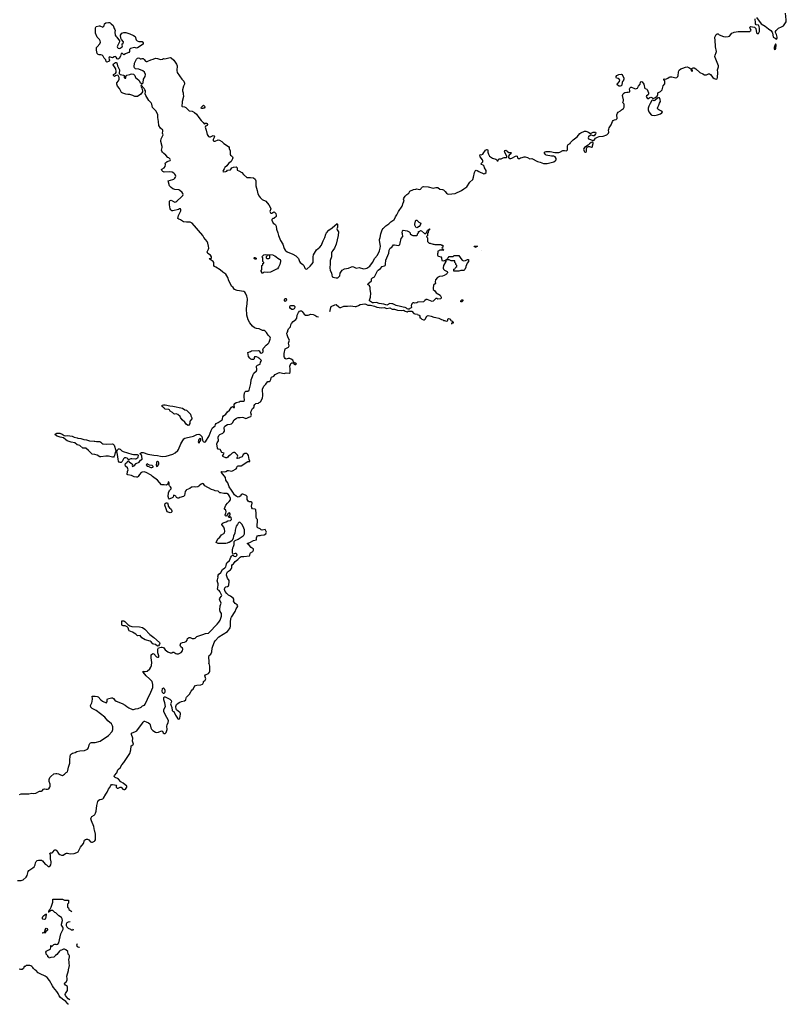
# Model space of a CAD drawing. Header units: inches. Extents: x 1934316 to 2140091, y 524953 to 667329.
# Tile 338 of 384: x 2118437 to 2134413, y 549282 to 569813. Entities that reach past the tile are written whole.
import ezdxf

# ---------------------------------------------------------------- set-up
doc = ezdxf.new("R2010")
doc.units = ezdxf.units.IN
doc.header["$MEASUREMENT"] = 0
for name, color, linetype in [('C1514', 7, 'Continuous'), ('C1515', 7, 'Continuous'), ('C1516', 7, 'Continuous'), ('C1525', 7, 'Continuous'), ('C1526', 7, 'Continuous'), ('C1536', 7, 'Continuous')]:
    doc.layers.add(name, color=color, linetype=linetype)

msp = doc.modelspace()

# ---------------------------------------------------------------- linework, layer by layer
at = {"layer": 'C1514', "color": 5, "elevation": 140}
for points in [[(2119452, 549282), (2119450, 549285), (2119399, 549339), (2119327, 549387), (2119284, 549424), (2119259, 549459), (2119236, 549510), (2119208, 549550), (2119141, 549630), (2119123, 549670), (2119057, 549777), (2119010, 549839), (2118970, 549871), (2118860, 549920), (2118822, 549942), (2118770, 549992), (2118754, 550000)], [(2119478, 549376), (2119450, 549395), (2119410, 549436), (2119389, 549469), (2119384, 549490), (2119390, 549510), (2119422, 549550), (2119430, 549570), (2119435, 549635), (2119432, 549652), (2119390, 549681), (2119369, 549711), (2119374, 549730), (2119410, 549759), (2119426, 549790), (2119428, 549812), (2119419, 549870), (2119455, 549990), (2119456, 550000)]]:
    msp.add_lwpolyline(points, dxfattribs=at)
at = {"layer": 'C1515', "color": 5}
for points, elevation in [([(2120000, 555426), (2119949, 555449), (2119920, 555480), (2119909, 555510), (2119939, 555570), (2119946, 555594), (2119954, 555650), (2119948, 555710), (2120000, 555711)], 180), ([(2118430, 553654), (2118470, 553671), (2118629, 553671), (2118690, 553685), (2118730, 553681), (2118770, 553686), (2118850, 553725), (2118890, 553725), (2118905, 553735), (2118930, 553771), (2118950, 553778), (2118990, 553765), (2119014, 553766), (2119044, 553776), (2119065, 553810), (2119069, 553830), (2119069, 553870), (2119049, 553929), (2119053, 553970), (2119066, 554010), (2119085, 554035), (2119150, 554087), (2119190, 554097), (2119210, 554097), (2119247, 554087), (2119290, 554066), (2119330, 554056), (2119370, 554078), (2119406, 554114), (2119430, 554132), (2119442, 554158), (2119456, 554230), (2119479, 554310), (2119478, 554382), (2119489, 554450), (2119498, 554482), (2119514, 554506), (2119538, 554522), (2119590, 554531), (2119629, 554551), (2119690, 554571), (2119790, 554576), (2119850, 554601), (2119873, 554627), (2119881, 554690), (2119897, 554723), (2119910, 554736), (2119930, 554744), (2120000, 554743)], 180), ([(2120000, 552892), (2119995, 552910), (2119982, 552990), (2119930, 553108), (2119921, 553150), (2119924, 553170), (2119933, 553187), (2119943, 553197), (2119990, 553225), (2120000, 553241)], 160), ([(2118390, 551862), (2118470, 551865), (2118510, 551878), (2118570, 551931), (2118593, 551970), (2118615, 552050), (2118627, 552073), (2118712, 552128), (2118735, 552150), (2118759, 552190), (2118766, 552234), (2118779, 552261), (2118800, 552280), (2118830, 552291), (2118850, 552285), (2118890, 552285), (2118911, 552271), (2118970, 552202), (2118994, 552190), (2119030, 552154), (2119050, 552154), (2119070, 552172), (2119088, 552190), (2119089, 552230), (2119089, 552250), (2119075, 552315), (2119075, 552390), (2119068, 552430), (2119080, 552440), (2119110, 552442), (2119130, 552452), (2119161, 552499), (2119170, 552505), (2119190, 552505), (2119210, 552485), (2119246, 552425), (2119270, 552407), (2119310, 552395), (2119330, 552391), (2119345, 552395), (2119390, 552425), (2119410, 552431), (2119430, 552431), (2119490, 552419), (2119570, 552426), (2119630, 552445), (2119656, 552464), (2119702, 552558), (2119766, 552634), (2119790, 552702), (2119810, 552718), (2119830, 552726), (2119850, 552726), (2119878, 552710), (2119910, 552672), (2119930, 552665), (2119955, 552665), (2119995, 552685), (2120000, 552692)], 160), ([(2119456, 550000), (2119471, 550090), (2119465, 550130), (2119466, 550170), (2119458, 550210), (2119476, 550270), (2119477, 550290), (2119469, 550309), (2119450, 550329), (2119442, 550382), (2119399, 550419), (2119370, 550429), (2119350, 550429), (2119310, 550410), (2119278, 550402), (2119267, 550393), (2119210, 550319), (2119183, 550297), (2119150, 550262), (2119085, 550255), (2119050, 550246), (2119042, 550262), (2119026, 550270), (2119026, 550290), (2118990, 550326), (2118988, 550350), (2118978, 550370), (2118986, 550390), (2119058, 550422), (2119078, 550442), (2119088, 550470), (2119086, 550510), (2119090, 550512), (2119098, 550498), (2119110, 550494), (2119150, 550531), (2119170, 550538), (2119190, 550538), (2119210, 550531), (2119230, 550538), (2119255, 550565), (2119295, 550750), (2119341, 550850), (2119341, 550870), (2119334, 550890), (2119307, 550930), (2119308, 550950), (2119326, 551030), (2119325, 551065), (2119309, 551089), (2119250, 551128), (2119190, 551188), (2119170, 551198), (2119130, 551238), (2119090, 551238), (2119060, 551220), (2119050, 551209), (2119029, 551209), (2119034, 551214), (2119046, 551214), (2119042, 551222), (2119050, 551242), (2119064, 551256), (2119070, 551271), (2119081, 551279), (2119095, 551310), (2119129, 551410), (2119127, 551473), (2119270, 551474), (2119330, 551472), (2119370, 551454), (2119451, 551451), (2119453, 551393), (2119434, 551370), (2119434, 551310), (2119438, 551298), (2119453, 551293), (2119458, 551258), (2119525, 551220)], 140), ([(2119486, 551004), (2119444, 550996), (2119420, 550980), (2119402, 550950), (2119404, 550924), (2119420, 550900), (2119450, 550872), (2119492, 550852), (2119510, 550834), (2119550, 550834), (2119561, 550856)], 140), ([(2119635, 550542), (2119625, 550530), (2119622, 550510), (2119635, 550490), (2119650, 550479), (2119670, 550474), (2119682, 550476)], 140), ([(2118754, 550000), (2118750, 550002), (2118722, 550030), (2118712, 550050), (2118692, 550070), (2118670, 550085), (2118650, 550091), (2118570, 550092), (2118550, 550074), (2118530, 550074), (2118518, 550030), (2118490, 550006), (2118450, 550005), (2118427, 550013)], 140)]:
    msp.add_lwpolyline(points, dxfattribs=dict(at, elevation=elevation))
at = {"layer": 'C1515', "color": 5, "elevation": 140}
for points in [[(2118950, 551049), (2118919, 551059), (2118910, 551068), (2118910, 551092), (2118917, 551110), (2118934, 551130), (2118970, 551158), (2118982, 551158), (2118991, 551171), (2118991, 551151), (2118976, 551070), (2118970, 551061)], [(2118970, 550766), (2118906, 550770), (2118910, 550774), (2118942, 550778), (2118950, 550794), (2118962, 550798), (2118968, 550832), (2118990, 550872), (2119010, 550862), (2119018, 550850), (2119018, 550830), (2119010, 550818), (2118978, 550802)]]:
    msp.add_lwpolyline(points, close=True, dxfattribs=at)
at = {"layer": 'C1516', "color": 5, "elevation": 180}
msp.add_lwpolyline([(2120000, 560744), (2119950, 560757), (2119930, 560769), (2119873, 560833), (2119817, 560877), (2119750, 560882), (2119691, 560931), (2119637, 560950), (2119588, 560988), (2119510, 561004), (2119429, 561030), (2119399, 561050), (2119350, 561095), (2119278, 561110), (2119215, 561130), (2119182, 561150), (2119175, 561170), (2119210, 561191), (2119270, 561191), (2119325, 561170), (2119363, 561143), (2119390, 561139), (2119430, 561141), (2119530, 561131), (2119570, 561111), (2119634, 561094), (2119650, 561085), (2119710, 561077), (2119770, 561056), (2119830, 561053), (2119890, 561033), (2119990, 561026), (2120000, 561024)], dxfattribs=at)
at = {"layer": 'C1525', "color": 5}
for points, elevation in [([(2120000, 555711), (2120010, 555711), (2120050, 555702), (2120070, 555692), (2120126, 555630), (2120162, 555602), (2120190, 555587), (2120248, 555572), (2120258, 555602), (2120256, 555630), (2120269, 555650), (2120350, 555674), (2120370, 555675), (2120390, 555661), (2120422, 555622), (2120450, 555602), (2120572, 555552), (2120637, 555517), (2120670, 555490), (2120710, 555467), (2120790, 555431), (2120810, 555431), (2120850, 555445), (2120906, 555450), (2120970, 555481), (2120997, 555503), (2121037, 555523), (2121050, 555538), (2121097, 555643), (2121172, 555790), (2121209, 555890), (2121214, 555950), (2121194, 556014), (2121141, 556070), (2121069, 556129), (2121009, 556211), (2121010, 556231), (2121021, 556221), (2121050, 556222), (2121090, 556230), (2121150, 556276), (2121171, 556309), (2121184, 556350), (2121190, 556410), (2121173, 556510), (2121178, 556570), (2121210, 556596), (2121230, 556592), (2121290, 556528), (2121310, 556519), (2121330, 556518), (2121338, 556530), (2121338, 556550), (2121332, 556572), (2121312, 556610), (2121313, 556690), (2121330, 556718), (2121386, 556726), (2121407, 556727), (2121430, 556720), (2121470, 556675), (2121526, 556630), (2121570, 556611), (2121592, 556608), (2121609, 556611), (2121630, 556625), (2121650, 556623), (2121690, 556596), (2121710, 556589), (2121730, 556589), (2121748, 556592), (2121803, 556617), (2121829, 556650), (2121834, 556690), (2121829, 556710), (2121798, 556738), (2121779, 556770), (2121795, 556810), (2121830, 556827), (2121870, 556833), (2121909, 556850), (2121924, 556876), (2121932, 556910), (2121954, 556926), (2121970, 556930), (2121990, 556929), (2122033, 556913), (2122070, 556910), (2122090, 556919), (2122130, 556950), (2122150, 556960), (2122254, 556990), (2122310, 557012), (2122370, 557024), (2122388, 557032), (2122553, 557207), (2122587, 557250), (2122613, 557290), (2122641, 557379), (2122644, 557410), (2122641, 557430), (2122616, 557476), (2122605, 557510), (2122612, 557590), (2122635, 557650), (2122606, 557706), (2122600, 557730), (2122608, 557752), (2122644, 557790), (2122647, 557810), (2122609, 557889), (2122591, 557911), (2122567, 557927), (2122562, 557942), (2122563, 557970), (2122576, 558030), (2122576, 558050), (2122553, 558110), (2122556, 558130), (2122576, 558190), (2122567, 558210), (2122572, 558230), (2122590, 558253), (2122631, 558289), (2122661, 558350), (2122710, 558384), (2122730, 558404), (2122741, 558430), (2122746, 558470), (2122753, 558487), (2122810, 558539), (2122836, 558604), (2122850, 558628), (2122870, 558646), (2122890, 558641), (2122899, 558630), (2122930, 558623), (2122950, 558630), (2122966, 558650), (2122964, 558670), (2122950, 558679), (2122930, 558681), (2122888, 558668), (2122875, 558675), (2122870, 558686), (2122873, 558750), (2122881, 558799), (2122889, 558830), (2122909, 558870), (2122908, 558932), (2122924, 558956), (2122990, 558981), (2123093, 559050), (2123110, 559065), (2123118, 559090), (2123118, 559178), (2123111, 559211), (2123070, 559285), (2123030, 559329), (2123010, 559335), (2122990, 559318), (2122977, 559290), (2122950, 559249), (2122926, 559170), (2122920, 559100), (2122891, 559050), (2122885, 558995), (2122857, 558943), (2122805, 558915), (2122790, 558914), (2122762, 558898), (2122730, 558889), (2122570, 558889), (2122528, 558910), (2122569, 558990), (2122610, 559025), (2122644, 559070), (2122690, 559097), (2122704, 559116), (2122710, 559150), (2122707, 559190), (2122690, 559230), (2122664, 559264), (2122652, 559290), (2122654, 559310), (2122675, 559325), (2122738, 559342), (2122775, 559365), (2122833, 559370), (2122849, 559390), (2122842, 559430), (2122830, 559446), (2122810, 559430), (2122795, 559435), (2122790, 559446), (2122789, 559449), (2122820, 559490), (2122823, 559510), (2122810, 559527), (2122790, 559525), (2122771, 559510), (2122759, 559490), (2122753, 559467), (2122730, 559463), (2122727, 559467), (2122722, 559490), (2122723, 559510), (2122734, 559526), (2122740, 559550), (2122730, 559585), (2122708, 559610), (2122704, 559624), (2122730, 559692), (2122770, 559731), (2122799, 559770), (2122830, 559802), (2122831, 559830), (2122810, 559879), (2122786, 559910), (2122750, 559931), (2122690, 559932), (2122625, 559945), (2122609, 559950), (2122589, 559970), (2122570, 559980), (2122510, 559992), (2122485, 560000)], 180), ([(2120000, 553241), (2120018, 553270), (2120032, 553310), (2120044, 553430), (2120065, 553510), (2120083, 553537), (2120106, 553554), (2120150, 553559), (2120170, 553568), (2120181, 553579), (2120230, 553665), (2120257, 553703), (2120284, 553770), (2120306, 553794), (2120333, 553847), (2120350, 553865), (2120370, 553867), (2120451, 553851), (2120444, 553836), (2120446, 553810), (2120466, 553790), (2120490, 553792), (2120530, 553810), (2120548, 553808), (2120584, 553770), (2120610, 553762), (2120630, 553764), (2120640, 553770), (2120668, 553810), (2120669, 553830), (2120590, 553895), (2120542, 553922), (2120498, 553978), (2120474, 553994), (2120427, 554010), (2120402, 554030), (2120410, 554050), (2120461, 554110), (2120479, 554170), (2120493, 554187), (2120530, 554216), (2120566, 554274), (2120610, 554321), (2120730, 554511), (2120756, 554590), (2120758, 554662), (2120762, 554670), (2120792, 554690), (2120810, 554710), (2120789, 554770), (2120794, 554830), (2120767, 554910), (2120767, 554933), (2120852, 554968), (2120877, 554983), (2120997, 555143), (2121010, 555168), (2121030, 555183), (2121037, 555183), (2121070, 555174), (2121122, 555150), (2121149, 555130), (2121157, 555110), (2121167, 555050), (2121181, 555021), (2121210, 554993), (2121270, 554954), (2121290, 554950), (2121330, 554956), (2121390, 554986), (2121410, 554979), (2121426, 554946), (2121446, 554926), (2121470, 554928), (2121490, 554952), (2121506, 554990), (2121509, 555010), (2121501, 555079), (2121509, 555110), (2121530, 555158), (2121536, 555190), (2121530, 555217), (2121475, 555310), (2121442, 555390), (2121443, 555430), (2121474, 555490), (2121459, 555570), (2121442, 555630), (2121442, 555670), (2121450, 555691), (2121470, 555694), (2121563, 555643), (2121594, 555614), (2121597, 555590), (2121582, 555550), (2121583, 555530), (2121610, 555470), (2121614, 555410), (2121630, 555395), (2121650, 555387), (2121681, 555310), (2121711, 555271), (2121730, 555235), (2121753, 555227), (2121770, 555237), (2121777, 555250), (2121790, 555330), (2121787, 555350), (2121775, 555370), (2121703, 555423), (2121695, 555435), (2121691, 555490), (2121706, 555534), (2121739, 555561), (2121776, 555584), (2121810, 555597), (2121870, 555609), (2121897, 555630), (2121903, 555670), (2121912, 555690), (2121973, 555750), (2122010, 555811), (2122030, 555838), (2122049, 555851), (2122069, 555890), (2122102, 555930), (2122130, 555939), (2122210, 555943), (2122244, 555956), (2122255, 555965), (2122268, 555990), (2122270, 556014), (2122300, 556040), (2122318, 556070), (2122294, 556130), (2122309, 556150), (2122370, 556180), (2122395, 556210), (2122402, 556230), (2122398, 556270), (2122401, 556330), (2122386, 556386), (2122378, 556390), (2122387, 556413), (2122383, 556423), (2122376, 556530), (2122387, 556553), (2122418, 556582), (2122438, 556630), (2122450, 556710), (2122488, 556830), (2122510, 556864), (2122590, 556942), (2122765, 557055), (2122810, 557110), (2122820, 557130), (2122831, 557170), (2122830, 557250), (2122837, 557330), (2122850, 557358), (2122930, 557470), (2122951, 557529), (2122976, 557570), (2122981, 557590), (2122968, 557610), (2122930, 557641), (2122903, 557670), (2122895, 557690), (2122900, 557710), (2122899, 557730), (2122885, 557750), (2122830, 557796), (2122790, 557817), (2122750, 557847), (2122719, 557890), (2122710, 557910), (2122707, 557933), (2122712, 557968), (2122730, 557984), (2122770, 557995), (2122785, 558010), (2122793, 558030), (2122802, 558090), (2122799, 558119), (2122767, 558167), (2122750, 558210), (2122747, 558233), (2122754, 558270), (2122770, 558297), (2122830, 558344), (2122851, 558369), (2122857, 558390), (2122857, 558430), (2122869, 558450), (2122892, 558468), (2122930, 558515), (2122982, 558558), (2123030, 558607), (2123050, 558617), (2123070, 558620), (2123110, 558618), (2123224, 558636), (2123236, 558650), (2123239, 558681), (2123245, 558695), (2123295, 558725), (2123307, 558750), (2123309, 558770), (2123302, 558782), (2123262, 558810), (2123218, 558858), (2123176, 558890), (2123190, 558901), (2123230, 558913), (2123310, 558956), (2123371, 558969), (2123373, 559010), (2123378, 559030), (2123391, 559050), (2123410, 559055), (2123450, 559056), (2123470, 559067), (2123530, 559069), (2123563, 559090), (2123574, 559110), (2123577, 559130), (2123562, 559170), (2123550, 559184), (2123490, 559168), (2123470, 559177), (2123450, 559198), (2123398, 559218), (2123386, 559230), (2123389, 559389), (2123372, 559412), (2123364, 559444), (2123366, 559534), (2123360, 559570), (2123356, 559590), (2123346, 559606), (2123290, 559617), (2123273, 559633), (2123265, 559670), (2123281, 559730), (2123273, 559750), (2123257, 559757), (2123222, 559762), (2123197, 559777), (2123175, 559810), (2123174, 559870), (2123170, 559878), (2123159, 559890), (2123110, 559913), (2123090, 559920), (2123070, 559919), (2123050, 559906), (2123030, 559880), (2123010, 559864), (2122990, 559859), (2122950, 559876), (2122910, 559903), (2122881, 559961), (2122853, 560000)], 160), ([(2121905, 560000), (2121888, 559972), (2121870, 559890), (2121850, 559869), (2121771, 559849), (2121750, 559835), (2121730, 559834), (2121704, 559850), (2121690, 559879), (2121650, 559902), (2121641, 559890), (2121637, 559863), (2121630, 559849), (2121550, 559818), (2121543, 559823), (2121534, 559874), (2121541, 559950), (2121545, 559970), (2121557, 559990), (2121566, 560000)], 180), ([(2120000, 554743), (2120010, 554742), (2120113, 554767), (2120290, 554885), (2120367, 554970), (2120380, 555010), (2120377, 555070), (2120374, 555090), (2120349, 555130), (2120273, 555193), (2120210, 555270), (2120032, 555412), (2120000, 555426)], 180), ([(2120000, 552692), (2120014, 552710), (2120017, 552830), (2120000, 552892)], 160)]:
    msp.add_lwpolyline(points, dxfattribs=dict(at, elevation=elevation))
for points, elevation in [([(2121570, 559529), (2121530, 559546), (2121508, 559548), (2121498, 559590), (2121462, 559690), (2121470, 559722), (2121490, 559741), (2121510, 559742), (2121516, 559736), (2121531, 559689), (2121532, 559670), (2121558, 559638), (2121592, 559608), (2121605, 559570), (2121605, 559550), (2121590, 559535)], 180), ([(2121310, 556751), (2121270, 556784), (2121230, 556792), (2121210, 556802), (2121178, 556838), (2121154, 556854), (2121050, 556884), (2121020, 556900), (2120985, 556925), (2120950, 556972), (2120890, 556963), (2120857, 556997), (2120790, 557044), (2120721, 557070), (2120710, 557087), (2120694, 557134), (2120676, 557156), (2120634, 557174), (2120590, 557176), (2120570, 557184), (2120565, 557205), (2120565, 557275), (2120590, 557281), (2120610, 557277), (2120630, 557265), (2120690, 557199), (2120730, 557171), (2120770, 557163), (2120930, 557156), (2120999, 557139), (2121042, 557102), (2121146, 556990), (2121230, 556933), (2121350, 556830), (2121359, 556810), (2121353, 556790), (2121330, 556758)], 180), ([(2121430, 555760), (2121410, 555787), (2121404, 555810), (2121410, 555867), (2121430, 555883), (2121450, 555870), (2121464, 555830), (2121464, 555790), (2121450, 555763)], 160)]:
    msp.add_lwpolyline(points, close=True, dxfattribs=dict(at, elevation=elevation))
at = {"layer": 'C1526', "color": 5}
for points, elevation in [([(2120510, 569213), (2120530, 569219), (2120575, 569250), (2120578, 569270), (2120569, 569290), (2120569, 569310), (2120590, 569314), (2120602, 569350), (2120559, 569399), (2120545, 569425), (2120539, 569490), (2120548, 569510), (2120568, 569530), (2120610, 569543), (2120650, 569543), (2120730, 569519), (2120810, 569485), (2120840, 569460), (2120866, 569390), (2120885, 569370), (2120918, 569358), (2120970, 569360), (2120990, 569355), (2121012, 569332), (2121010, 569306), (2120890, 569225), (2120870, 569220), (2120830, 569232), (2120747, 569213), (2120727, 569190), (2120724, 569150), (2120709, 569131), (2120690, 569120), (2120640, 569100), (2120610, 569082), (2120578, 569110), (2120551, 569109), (2120540, 569050), (2120510, 569001), (2120490, 568992), (2120470, 568999), (2120446, 569030), (2120430, 569042), (2120402, 569038), (2120370, 569017), (2120310, 569037), (2120302, 569030), (2120296, 569010), (2120311, 568970), (2120301, 568950), (2120290, 568941), (2120250, 568929), (2120240, 568940), (2120234, 568974), (2120198, 569010), (2120175, 569050), (2120158, 569070), (2120130, 569079), (2120090, 569081), (2120069, 569090), (2120049, 569111), (2120035, 569175), (2120035, 569230), (2120049, 569250), (2120109, 569310), (2120117, 569343), (2120112, 569370), (2120099, 569399), (2120050, 569450), (2120019, 569530), (2120015, 569550), (2120018, 569642), (2120029, 569671), (2120090, 569687), (2120110, 569687), (2120170, 569658), (2120179, 569661), (2120197, 569683), (2120205, 569730), (2120230, 569747), (2120290, 569755), (2120310, 569753), (2120321, 569750), (2120346, 569730), (2120383, 569690), (2120407, 569630), (2120421, 569610), (2120425, 569590), (2120421, 569550), (2120427, 569487), (2120438, 569470), (2120461, 569450), (2120515, 569375), (2120516, 569350), (2120476, 569270), (2120471, 569250), (2120478, 569230), (2120490, 569216)], 180), ([(2122230, 567958), (2122216, 567970), (2122222, 567990), (2122230, 567998), (2122250, 568019), (2122270, 568028), (2122286, 568010), (2122292, 567990), (2122278, 567970), (2122270, 567966), (2122250, 567958)], 180), ([(2126710, 565475), (2126700, 565480), (2126689, 565489), (2126670, 565526), (2126669, 565551), (2126688, 565610), (2126690, 565634), (2126710, 565634), (2126754, 565590), (2126794, 565570), (2126792, 565550), (2126782, 565530), (2126759, 565501), (2126730, 565482)], 160), ([(2126970, 565154), (2126990, 565154), (2127004, 565144), (2127030, 565142), (2127050, 565132), (2127070, 565132), (2127090, 565122), (2127210, 565122), (2127230, 565114), (2127253, 565113), (2127254, 565070), (2127238, 565062), (2127234, 565050), (2127238, 565038), (2127253, 565033), (2127258, 565018), (2127274, 565010), (2127190, 565006), (2127178, 565002), (2127174, 564990), (2127154, 564986), (2127152, 564952), (2127145, 564930), (2127145, 564905), (2127152, 564892), (2127164, 564884), (2127211, 564870), (2127225, 564850), (2127225, 564825), (2127232, 564810), (2127234, 564790), (2127270, 564782), (2127288, 564792), (2127314, 564794), (2127314, 564770), (2127272, 564690), (2127271, 564669), (2127262, 564650), (2127262, 564630), (2127272, 564610), (2127290, 564592), (2127344, 564564), (2127354, 564550), (2127353, 564533), (2127338, 564522), (2127330, 564509), (2127282, 564478), (2127250, 564465), (2127185, 564455), (2127145, 564435), (2127102, 564390), (2127098, 564350), (2127102, 564310), (2127062, 564278), (2127057, 564263), (2127050, 564230), (2127056, 564190), (2127090, 564158), (2127119, 564119), (2127202, 564070), (2127222, 564030), (2127222, 564010), (2127211, 563989), (2127153, 563987), (2127130, 563998), (2127110, 563998), (2127055, 563945), (2127030, 563939), (2126930, 563978), (2126910, 563978), (2126880, 563960), (2126850, 563929), (2126737, 563923), (2126710, 563909), (2126670, 563902), (2126650, 563908), (2126633, 563907), (2126612, 563888), (2126602, 563870), (2126598, 563850), (2126602, 563810), (2126598, 563802), (2126570, 563788), (2126550, 563778), (2126530, 563779), (2126510, 563786), (2126499, 563799), (2126472, 563812), (2126430, 563816), (2126374, 563834), (2126284, 563850), (2126210, 563885), (2126190, 563890), (2126150, 563892), (2126090, 563863), (2126070, 563865), (2126024, 563884), (2125930, 563894), (2125870, 563913), (2125810, 563910), (2125790, 563912), (2125770, 563922), (2125729, 563950), (2125726, 563966), (2125746, 564030), (2125756, 564110), (2125742, 564190), (2125741, 564230), (2125724, 564264), (2125694, 564290), (2125699, 564310), (2125762, 564358), (2125769, 564371), (2125770, 564411), (2125790, 564428), (2125819, 564441), (2125828, 564452), (2125890, 564573), (2125910, 564593), (2125956, 564624), (2125990, 564668), (2126037, 564683), (2126050, 564690), (2126058, 564702), (2126063, 564717), (2126070, 564801), (2126132, 564948), (2126138, 565010), (2126159, 565050), (2126189, 565071), (2126210, 565098), (2126230, 565115), (2126250, 565119), (2126330, 565107), (2126346, 565114), (2126356, 565124), (2126367, 565153), (2126384, 565250), (2126419, 565290), (2126415, 565350), (2126409, 565370), (2126415, 565410), (2126430, 565421), (2126470, 565419), (2126514, 565410), (2126554, 565390), (2126574, 565370), (2126574, 565350), (2126604, 565324), (2126633, 565313), (2126710, 565314), (2126726, 565330), (2126726, 565350), (2126746, 565370), (2126750, 565394), (2126770, 565394), (2126790, 565414), (2126813, 565413), (2126870, 565354), (2126902, 565358), (2126907, 565373), (2126922, 565378), (2126927, 565413), (2126942, 565418), (2126947, 565433), (2126962, 565438), (2126970, 565454), (2126974, 565450), (2126974, 565430), (2126958, 565422), (2126952, 565368), (2126938, 565362), (2126934, 565350), (2126932, 565308), (2126918, 565302), (2126914, 565290), (2126918, 565278), (2126930, 565274), (2126933, 565267), (2126934, 565190)], 160), ([(2127950, 565066), (2127927, 565067), (2127922, 565082), (2127907, 565087), (2127907, 565093), (2127970, 565094), (2127974, 565090), (2127958, 565082)], 160), ([(2123350, 564806), (2123342, 564822), (2123326, 564830), (2123326, 564850), (2123330, 564854), (2123353, 564853), (2123358, 564838), (2123374, 564830), (2123358, 564822)], 160), ([(2123610, 564539), (2123533, 564547), (2123518, 564542), (2123510, 564526), (2123490, 564526), (2123486, 564530), (2123486, 564550), (2123466, 564570), (2123466, 564590), (2123482, 564598), (2123486, 564610), (2123486, 564690), (2123502, 564698), (2123506, 564730), (2123522, 564738), (2123526, 564750), (2123506, 564770), (2123506, 564850), (2123486, 564870), (2123526, 564910), (2123550, 564914), (2123710, 564911), (2123721, 564901), (2123752, 564890), (2123782, 564870), (2123817, 564837), (2123850, 564823), (2123863, 564810), (2123870, 564792), (2123870, 564770), (2123857, 564710), (2123833, 564650), (2123810, 564621), (2123791, 564610), (2123760, 564600), (2123690, 564559), (2123662, 564550)], 160), ([(2123630, 564906), (2123598, 564902), (2123593, 564887), (2123574, 564870), (2123574, 564850), (2123590, 564834), (2123630, 564834), (2123642, 564838), (2123646, 564850), (2123646, 564890), (2123642, 564902)], 160), ([(2127684, 564784), (2127727, 564793), (2127756, 564804), (2127770, 564814), (2127793, 564813), (2127792, 564770), (2127764, 564736), (2127732, 564670), (2127732, 564650), (2127713, 564607), (2127690, 564586), (2127630, 564586), (2127590, 564568), (2127490, 564566), (2127486, 564570), (2127486, 564610), (2127502, 564618), (2127510, 564634), (2127522, 564638), (2127526, 564650), (2127546, 564670), (2127546, 564690), (2127527, 564707), (2127526, 564730), (2127506, 564750), (2127502, 564782), (2127430, 564788), (2127390, 564806), (2127326, 564806), (2127326, 564810), (2127342, 564818), (2127350, 564834), (2127362, 564838), (2127366, 564850), (2127390, 564874), (2127470, 564874), (2127490, 564894), (2127590, 564894), (2127630, 564832), (2127660, 564800)], 160), ([(2123970, 563939), (2123955, 563950), (2123955, 563970), (2123964, 563990), (2123970, 563998), (2123990, 564002), (2123999, 563970), (2123990, 563949)], 160), ([(2127627, 563927), (2127628, 563950), (2127650, 563974), (2127670, 563974), (2127674, 563950), (2127650, 563929)], 160), ([(2124130, 563767), (2124108, 563768), (2124082, 563790), (2124069, 563810), (2124064, 563830), (2124072, 563848), (2124090, 563853), (2124150, 563850), (2124169, 563830), (2124167, 563810), (2124155, 563785)], 160), ([(2121950, 561349), (2121910, 561369), (2121881, 561421), (2121825, 561470), (2121790, 561515), (2121778, 561538), (2121730, 561581), (2121694, 561594), (2121670, 561590), (2121650, 561594), (2121624, 561625), (2121575, 561650), (2121556, 561676), (2121543, 561683), (2121470, 561693), (2121445, 561710), (2121424, 561730), (2121420, 561740), (2121406, 561750), (2121407, 561773), (2121430, 561782), (2121470, 561782), (2121562, 561762), (2121630, 561757), (2121830, 561710), (2121879, 561679), (2121911, 561670), (2121930, 561654), (2121959, 561619), (2121993, 561590), (2122004, 561550), (2122026, 561510), (2122021, 561490), (2121991, 561450), (2121985, 561430), (2121982, 561390), (2121964, 561356)], 180), ([(2122190, 561083), (2122170, 561057), (2122157, 561010), (2122170, 560989), (2122178, 560990), (2122183, 560997), (2122185, 561010), (2122203, 561030), (2122209, 561050), (2122209, 561070)], 180), ([(2120810, 560746), (2120888, 560748), (2120901, 560740), (2120905, 560730), (2120901, 560690), (2120890, 560670), (2120870, 560654), (2120850, 560648), (2120770, 560658), (2120750, 560657), (2120717, 560643), (2120710, 560626), (2120699, 560650), (2120690, 560655), (2120679, 560670), (2120650, 560679), (2120624, 560676), (2120602, 560658), (2120570, 560599), (2120550, 560580), (2120530, 560580), (2120510, 560590), (2120498, 560610), (2120487, 560647), (2120476, 560750), (2120459, 560810), (2120475, 560845), (2120498, 560862), (2120510, 560866), (2120530, 560861), (2120564, 560824), (2120590, 560808), (2120770, 560752)], 180), ([(2121090, 560549), (2121079, 560541), (2121074, 560530), (2121090, 560505), (2121130, 560497), (2121136, 560490), (2121170, 560475), (2121190, 560474), (2121210, 560483), (2121219, 560490), (2121217, 560497), (2121206, 560510), (2121195, 560515), (2121144, 560524)], 180), ([(2121310, 560600), (2121287, 560590), (2121286, 560554), (2121278, 560530), (2121290, 560494), (2121310, 560502), (2121330, 560532), (2121336, 560550), (2121336, 560570), (2121329, 560590)], 180)]:
    msp.add_lwpolyline(points, close=True, dxfattribs=dict(at, elevation=elevation))
for points, elevation in [([(2121566, 560000), (2121592, 560030), (2121594, 560050), (2121581, 560070), (2121558, 560090), (2121549, 560110), (2121552, 560150), (2121546, 560170), (2121530, 560178), (2121524, 560130), (2121506, 560114), (2121490, 560110), (2121450, 560116), (2121390, 560113), (2121308, 560208), (2121207, 560290), (2121173, 560313), (2121070, 560368), (2121030, 560382), (2120990, 560381), (2120970, 560372), (2120931, 560330), (2120906, 560290), (2120890, 560277), (2120870, 560273), (2120824, 560284), (2120769, 560309), (2120690, 560322), (2120678, 560330), (2120685, 560390), (2120695, 560425), (2120693, 560450), (2120682, 560470), (2120644, 560504), (2120633, 560530), (2120643, 560557), (2120678, 560590), (2120693, 560613), (2120710, 560605), (2120716, 560590), (2120724, 560584), (2120779, 560550), (2120785, 560530), (2120783, 560510), (2120790, 560494), (2120823, 560510), (2120862, 560558), (2120926, 560590), (2120955, 560625), (2120989, 560650), (2120985, 560710), (2120974, 560734), (2120955, 560750), (2120949, 560770), (2120975, 560790), (2121011, 560791), (2121110, 560756), (2121190, 560737), (2121230, 560730), (2121310, 560728), (2121370, 560711), (2121410, 560705), (2121490, 560711), (2121630, 560754), (2121677, 560783), (2121729, 560830), (2121745, 560850), (2121792, 560968), (2121854, 561070), (2121876, 561084), (2121905, 561095), (2122062, 561130), (2122130, 561166), (2122170, 561174), (2122199, 561159), (2122230, 561122), (2122248, 561048), (2122261, 561021), (2122272, 561010), (2122290, 561003), (2122310, 561011), (2122386, 561134), (2122426, 561250), (2122458, 561302), (2122510, 561342), (2122516, 561370), (2122528, 561392), (2122570, 561414), (2122653, 561470), (2122666, 561490), (2122672, 561530), (2122683, 561550), (2122730, 561590), (2122765, 561635), (2122808, 561670), (2122850, 561731), (2122870, 561745), (2122894, 561734), (2122894, 561730), (2122915, 561730), (2122910, 561746), (2122906, 561746), (2122906, 561770), (2122908, 561790), (2122918, 561810), (2122946, 561830), (2123010, 561846), (2123030, 561856), (2123070, 561862), (2123100, 561860), (2123118, 561870), (2123122, 561890), (2123115, 561935), (2123116, 561970), (2123124, 562030), (2123131, 562049), (2123150, 562068), (2123190, 562069), (2123216, 562090), (2123251, 562229), (2123258, 562302), (2123290, 562370), (2123303, 562417), (2123318, 562442), (2123373, 562490), (2123377, 562510), (2123375, 562585), (2123390, 562612), (2123448, 562632), (2123457, 562670), (2123469, 562690), (2123473, 562710), (2123430, 562755), (2123418, 562758), (2123406, 562770), (2123370, 562786), (2123330, 562786), (2123322, 562770), (2123320, 562740), (2123310, 562726), (2123272, 562728), (2123250, 562735), (2123230, 562755), (2123206, 562790), (2123189, 562870), (2123247, 562893), (2123270, 562910), (2123410, 562915), (2123430, 562910), (2123451, 562870), (2123470, 562862), (2123490, 562865), (2123513, 562890), (2123512, 562910), (2123501, 562930), (2123514, 562966), (2123573, 563027), (2123608, 563052), (2123630, 563077), (2123638, 563090), (2123663, 563170), (2123659, 563190), (2123650, 563202), (2123616, 563236), (2123580, 563290), (2123550, 563316), (2123530, 563330), (2123494, 563334), (2123470, 563343), (2123430, 563366), (2123374, 563374), (2123330, 563389), (2123290, 563425), (2123233, 563493), (2123197, 563557), (2123170, 563650), (2123160, 563790), (2123175, 563890), (2123181, 563990), (2123170, 564049), (2123144, 564110), (2123130, 564132), (2123105, 564145), (2122970, 564167), (2122912, 564190), (2122884, 564230), (2122850, 564256), (2122822, 564322), (2122794, 564370), (2122777, 564437), (2122730, 564510), (2122670, 564546), (2122614, 564594), (2122521, 564650), (2122496, 564670), (2122484, 564690), (2122479, 564750), (2122470, 564768), (2122430, 564798), (2122406, 564810), (2122402, 564822), (2122386, 564830), (2122424, 564836), (2122433, 564847), (2122433, 564867), (2122410, 564903), (2122358, 564938), (2122349, 564950), (2122346, 564970), (2122372, 565028), (2122376, 565050), (2122371, 565091), (2122355, 565150), (2122341, 565190), (2122276, 565270), (2122251, 565311), (2122030, 565569), (2121990, 565589), (2121970, 565593), (2121910, 565593), (2121850, 565601), (2121790, 565639), (2121753, 565653), (2121735, 565670), (2121747, 565733), (2121793, 565830), (2121794, 565854), (2121788, 565868), (2121770, 565869), (2121745, 565855), (2121630, 565825), (2121610, 565829), (2121587, 565847), (2121569, 565870), (2121558, 565950), (2121558, 565990), (2121561, 566030), (2121570, 566045), (2121590, 566050), (2121640, 566020), (2121669, 566009), (2121690, 566015), (2121712, 566028), (2121810, 566120), (2121834, 566150), (2121840, 566170), (2121837, 566190), (2121823, 566210), (2121770, 566258), (2121750, 566267), (2121670, 566273), (2121626, 566286), (2121590, 566312), (2121561, 566350), (2121528, 566450), (2121630, 566479), (2121651, 566489), (2121673, 566507), (2121685, 566530), (2121690, 566550), (2121685, 566570), (2121672, 566592), (2121650, 566613), (2121611, 566631), (2121550, 566641), (2121450, 566636), (2121418, 566650), (2121398, 566670), (2121395, 566690), (2121402, 566698), (2121450, 566727), (2121469, 566750), (2121474, 566790), (2121469, 566810), (2121478, 566830), (2121510, 566858), (2121550, 566872), (2121570, 566874), (2121578, 566890), (2121570, 566906), (2121546, 566930), (2121522, 566942), (2121485, 566990), (2121441, 567021), (2121410, 567052), (2121398, 567070), (2121391, 567090), (2121407, 567150), (2121407, 567170), (2121380, 567270), (2121379, 567290), (2121388, 567332), (2121427, 567410), (2121413, 567450), (2121422, 567490), (2121422, 567510), (2121374, 567554), (2121335, 567610), (2121330, 567690), (2121314, 567770), (2121317, 567830), (2121311, 567850), (2121272, 567912), (2121205, 567985), (2121191, 568050), (2121176, 568076), (2121126, 568130), (2121066, 568230), (2121048, 568270), (2121056, 568310), (2121055, 568330), (2121046, 568350), (2121030, 568379), (2120970, 568448), (2120963, 568430), (2120982, 568382), (2120996, 568330), (2120997, 568310), (2120963, 568257), (2120890, 568210), (2120834, 568214), (2120794, 568234), (2120730, 568252), (2120687, 568253), (2120650, 568259), (2120583, 568283), (2120558, 568298), (2120516, 568376), (2120472, 568430), (2120459, 568470), (2120462, 568498), (2120499, 568541), (2120511, 568570), (2120507, 568607), (2120498, 568638), (2120488, 568648), (2120470, 568656), (2120436, 568644), (2120410, 568627), (2120390, 568650), (2120390, 568671), (2120430, 568691), (2120445, 568710), (2120447, 568730), (2120437, 568790), (2120429, 568810), (2120384, 568870), (2120394, 568890), (2120410, 568906), (2120430, 568918), (2120450, 568918), (2120463, 568910), (2120473, 568850), (2120513, 568770), (2120514, 568750), (2120507, 568710), (2120511, 568690), (2120532, 568672), (2120599, 568659), (2120611, 568651), (2120615, 568610), (2120630, 568591), (2120648, 568592), (2120649, 568631), (2120666, 568654), (2120730, 568667), (2120744, 568676), (2120770, 568682), (2120810, 568676), (2120833, 568650), (2120851, 568610), (2120921, 568550), (2120950, 568505), (2120965, 568490), (2120970, 568474), (2120990, 568472), (2121010, 568494), (2121016, 568570), (2121052, 568630), (2121061, 568670), (2121039, 568719), (2121006, 568746), (2120919, 568779), (2120851, 568791), (2120826, 568810), (2120820, 568830), (2120832, 568908), (2120873, 568987), (2120890, 569008), (2120910, 569015), (2120930, 569010), (2120950, 568997), (2120970, 568995), (2120990, 569001), (2121010, 569001), (2121030, 568986), (2121061, 568950), (2121070, 568944), (2121090, 568942), (2121110, 568945), (2121170, 568977), (2121219, 568990), (2121270, 569010), (2121310, 569007), (2121350, 568987), (2121370, 568982), (2121410, 568990), (2121430, 569005), (2121450, 568998), (2121490, 569001), (2121570, 569025), (2121590, 569017), (2121648, 568968), (2121704, 568884), (2121716, 568850), (2121708, 568752), (2121720, 568710), (2121815, 568575), (2121855, 568530), (2121873, 568490), (2121873, 568470), (2121853, 568427), (2121831, 568350), (2121831, 568330), (2121846, 568290), (2121842, 568270), (2121848, 568210), (2121821, 568110), (2121820, 568070), (2121812, 568030), (2121813, 568010), (2121824, 568004), (2121870, 567997), (2121900, 567980), (2121922, 567962), (2121944, 567930), (2121970, 567914), (2122030, 567905), (2122079, 567879), (2122123, 567843), (2122169, 567770), (2122217, 567710), (2122261, 567670), (2122290, 567633), (2122310, 567652), (2122330, 567654), (2122345, 567645), (2122352, 567630), (2122345, 567610), (2122330, 567598), (2122307, 567593), (2122299, 567570), (2122320, 567510), (2122342, 567422), (2122355, 567395), (2122370, 567376), (2122390, 567368), (2122410, 567371), (2122470, 567400), (2122490, 567392), (2122493, 567370), (2122467, 567313), (2122470, 567290), (2122490, 567279), (2122510, 567281), (2122570, 567307), (2122602, 567302), (2122652, 567272), (2122690, 567229), (2122791, 567170), (2122799, 567150), (2122800, 567130), (2122820, 567080), (2122820, 567010), (2122830, 566988), (2122852, 566972), (2122868, 566950), (2122875, 566930), (2122872, 566910), (2122843, 566857), (2122790, 566813), (2122754, 566766), (2122710, 566734), (2122698, 566702), (2122676, 566670), (2122672, 566650), (2122690, 566641), (2122730, 566646), (2122750, 566657), (2122766, 566674), (2122830, 566683), (2122855, 566725), (2122890, 566736), (2122950, 566744), (2122967, 566727), (2122970, 566710), (2122966, 566686), (2122972, 566672), (2123002, 566662), (2123064, 566624), (2123102, 566582), (2123170, 566525), (2123190, 566519), (2123244, 566524), (2123310, 566515), (2123341, 566490), (2123359, 566450), (2123361, 566350), (2123382, 566250), (2123401, 566181), (2123425, 566130), (2123445, 566105), (2123490, 566064), (2123566, 566026), (2123630, 565951), (2123665, 565890), (2123671, 565871), (2123651, 565810), (2123663, 565783), (2123670, 565778), (2123690, 565781), (2123710, 565796), (2123730, 565804), (2123750, 565801), (2123774, 565770), (2123784, 565730), (2123779, 565710), (2123770, 565695), (2123750, 565678), (2123730, 565666), (2123710, 565666), (2123694, 565650), (2123694, 565630), (2123722, 565570), (2123754, 565550), (2123770, 565534), (2123778, 565510), (2123785, 565445), (2123819, 565370), (2123831, 565310), (2123873, 565210), (2123922, 565130), (2123950, 565041), (2123966, 565010), (2123983, 564990), (2124010, 564973), (2124126, 564925), (2124190, 564887), (2124244, 564830), (2124266, 564770), (2124281, 564750), (2124338, 564710), (2124356, 564690), (2124378, 564630), (2124390, 564618), (2124410, 564611), (2124430, 564616), (2124490, 564671), (2124522, 564718), (2124551, 564750), (2124555, 564770), (2124550, 564870), (2124558, 564910), (2124623, 565017), (2124692, 565070), (2124724, 565110), (2124735, 565130), (2124758, 565202), (2124794, 565270), (2124817, 565343), (2124831, 565370), (2124876, 565424), (2124951, 565470), (2125050, 565561), (2125059, 565550), (2125058, 565490), (2125046, 565450), (2125051, 565430), (2125078, 565390), (2125071, 565310), (2125030, 565130), (2124996, 565050), (2124959, 565001), (2124943, 564970), (2124938, 564950), (2124936, 564870), (2124904, 564790), (2124907, 564730), (2124902, 564630), (2124910, 564591), (2124935, 564530), (2124939, 564490), (2124950, 564452), (2124970, 564441), (2125000, 564440), (2125030, 564431), (2125070, 564432), (2125108, 564470), (2125117, 564530), (2125155, 564590), (2125205, 564615), (2125290, 564631), (2125350, 564662), (2125370, 564664), (2125390, 564659), (2125450, 564635), (2125510, 564644), (2125601, 564621), (2125643, 564623), (2125670, 564633), (2125690, 564644), (2125730, 564677), (2125790, 564750), (2125841, 564839), (2125894, 564906), (2125934, 564990), (2125952, 565050), (2125955, 565090), (2125936, 565210), (2125938, 565230), (2125951, 565270), (2125963, 565350), (2125991, 565430), (2126010, 565458), (2126066, 565514), (2126126, 565554), (2126170, 565596), (2126216, 565624), (2126238, 565642), (2126270, 565702), (2126299, 565741), (2126330, 565811), (2126410, 565928), (2126425, 565995), (2126446, 566030), (2126445, 566050), (2126437, 566070), (2126441, 566090), (2126469, 566130), (2126507, 566170), (2126543, 566197), (2126570, 566235), (2126643, 566270), (2126690, 566282), (2126710, 566284), (2126770, 566275), (2126790, 566277), (2126806, 566290), (2126810, 566310), (2126828, 566330), (2126850, 566338), (2126950, 566326), (2127050, 566302), (2127110, 566316), (2127150, 566313), (2127190, 566276), (2127248, 566272), (2127270, 566263), (2127306, 566230), (2127333, 566193), (2127350, 566181), (2127370, 566176), (2127510, 566188), (2127646, 566254), (2127695, 566285), (2127753, 566330), (2127818, 566422), (2127877, 566483), (2127893, 566530), (2127915, 566630), (2127926, 566654), (2127939, 566670), (2127950, 566675), (2127970, 566670), (2128006, 566646), (2128110, 566601), (2128130, 566604), (2128158, 566630), (2128161, 566650), (2128155, 566670), (2128126, 566726), (2128117, 566757), (2128098, 566778), (2128063, 566790), (2128046, 566810), (2128085, 566850), (2128087, 566870), (2128078, 566890), (2128030, 566950), (2128024, 566976), (2128030, 566999), (2128053, 566993), (2128090, 567006), (2128110, 567045), (2128131, 567069), (2128141, 567090), (2128170, 567108), (2128183, 567103), (2128190, 567091), (2128190, 567050), (2128208, 567008), (2128230, 566970), (2128290, 566927), (2128362, 566902), (2128378, 566890), (2128390, 566871), (2128408, 566872), (2128406, 566890), (2128428, 566912), (2128470, 566912), (2128510, 566934), (2128530, 566938), (2128570, 566936), (2128580, 566940), (2128589, 566950), (2128586, 566970), (2128551, 567030), (2128540, 567070), (2128550, 567083), (2128570, 567095), (2128590, 567079), (2128603, 567063), (2128630, 567043), (2128650, 567042), (2128670, 567047), (2128676, 567036), (2128678, 567030), (2128670, 567013), (2128635, 566985), (2128624, 566970), (2128619, 566950), (2128633, 566933), (2128650, 566922), (2128670, 566919), (2128690, 566923), (2128770, 566968), (2128790, 566973), (2128807, 566967), (2128813, 566930), (2128830, 566918), (2128850, 566920), (2128870, 566933), (2128910, 566937), (2128950, 566950), (2128970, 566950), (2129017, 566937), (2129070, 566910), (2129110, 566919), (2129230, 566856), (2129281, 566841), (2129350, 566812), (2129430, 566817), (2129565, 566850), (2129605, 566875), (2129616, 566890), (2129620, 566910), (2129618, 566918), (2129593, 566953), (2129570, 566966), (2129518, 566970), (2129410, 566990), (2129385, 567010), (2129375, 567030), (2129374, 567050), (2129390, 567059), (2129410, 567062), (2129490, 567064), (2129590, 567041), (2129630, 567046), (2129670, 567043), (2129690, 567048), (2129755, 567085), (2129790, 567085), (2129830, 567079), (2129844, 567090), (2129850, 567101), (2129856, 567184), (2129870, 567210), (2129908, 567230), (2129914, 567250), (2129953, 567290), (2129973, 567310), (2130000, 567329)], 180), ([(2128066, 565008), (2128066, 565010), (2128067, 565010)], 160), ([(2124903, 563727), (2124910, 563750), (2124919, 563810), (2124926, 563830), (2125002, 563870), (2125031, 563871), (2125090, 563825), (2125110, 563815), (2125130, 563812), (2125190, 563837), (2125210, 563840), (2125270, 563838), (2125330, 563848), (2125425, 563835), (2125450, 563835), (2125498, 563850), (2125530, 563871), (2125630, 563888), (2125650, 563884), (2125690, 563860), (2125750, 563862), (2125830, 563839), (2125878, 563818), (2125930, 563814), (2125970, 563804), (2126030, 563809), (2126090, 563788), (2126150, 563804), (2126196, 563776), (2126250, 563775), (2126310, 563754), (2126391, 563749), (2126430, 563755), (2126450, 563748), (2126470, 563733), (2126510, 563723), (2126532, 563732), (2126610, 563732), (2126650, 563690), (2126670, 563682), (2126725, 563670), (2126737, 563657), (2126762, 563650), (2126772, 563630), (2126778, 563598), (2126790, 563594), (2126814, 563570), (2126850, 563552), (2126870, 563558), (2126888, 563570), (2126919, 563630), (2126950, 563643), (2127010, 563630), (2127070, 563607), (2127110, 563606), (2127171, 563590), (2127230, 563561), (2127254, 563554), (2127270, 563542), (2127290, 563542), (2127330, 563525), (2127350, 563534), (2127358, 563550), (2127358, 563570), (2127370, 563582), (2127393, 563573), (2127410, 563572), (2127413, 563553), (2127422, 563542), (2127433, 563533), (2127450, 563532), (2127454, 563514), (2127472, 563510), (2127473, 563487), (2127438, 563482), (2127434, 563470), (2127438, 563466)], 160), ([(2122853, 560000), (2122804, 560070), (2122773, 560153), (2122743, 560190), (2122733, 560210), (2122724, 560270), (2122641, 560370), (2122644, 560390), (2122650, 560392), (2122710, 560388), (2122730, 560393), (2122770, 560412), (2122790, 560414), (2122824, 560404), (2122850, 560401), (2122870, 560408), (2122951, 560449), (2122964, 560470), (2122967, 560493), (2122976, 560504), (2122991, 560509), (2123050, 560512), (2123190, 560599), (2123230, 560603), (2123236, 560610), (2123219, 560639), (2123207, 560727), (2123194, 560750), (2123170, 560766), (2123150, 560769), (2123130, 560765), (2123096, 560744), (2123081, 560710), (2123070, 560700), (2123049, 560689), (2123033, 560687), (2123010, 560668), (2122982, 560662), (2122964, 560670), (2122981, 560710), (2122974, 560734), (2122936, 560776), (2122910, 560785), (2122890, 560787), (2122863, 560777), (2122823, 560730), (2122788, 560712), (2122771, 560689), (2122750, 560677), (2122730, 560680), (2122670, 560704), (2122663, 560710), (2122687, 560750), (2122695, 560775), (2122650, 560790), (2122611, 560851), (2122570, 560860), (2122557, 560877), (2122543, 560970), (2122551, 560990), (2122578, 561030), (2122576, 561110), (2122590, 561146), (2122610, 561166), (2122670, 561189), (2122694, 561210), (2122704, 561236), (2122697, 561310), (2122710, 561335), (2122770, 561369), (2122824, 561376), (2122850, 561389), (2122873, 561410), (2122909, 561471), (2122955, 561505), (2122990, 561519), (2123030, 561517), (2123070, 561523), (2123100, 561520), (2123150, 561500), (2123170, 561503), (2123210, 561524), (2123250, 561536), (2123264, 561570), (2123255, 561615), (2123258, 561650), (2123291, 561709), (2123318, 561730), (2123326, 561750), (2123326, 561770), (2123337, 561790), (2123361, 561810), (2123410, 561820), (2123430, 561830), (2123453, 561847), (2123484, 561890), (2123498, 561930), (2123504, 561970), (2123498, 562110), (2123525, 562170), (2123566, 562214), (2123599, 562261), (2123610, 562267), (2123633, 562267), (2123657, 562283), (2123671, 562310), (2123674, 562346), (2123681, 562359), (2123730, 562379), (2123764, 562416), (2123830, 562450), (2123850, 562455), (2123950, 562436), (2123990, 562446), (2124055, 562445), (2124070, 562459), (2124076, 562490), (2124075, 562530), (2124065, 562590), (2124077, 562623), (2124090, 562643), (2124110, 562660), (2124130, 562660), (2124138, 562658), (2124159, 562630), (2124170, 562623), (2124190, 562622), (2124202, 562630), (2124194, 562650), (2124161, 562661), (2124142, 562682), (2124131, 562711), (2124096, 562736), (2124066, 562746), (2124031, 562749), (2123990, 562735), (2123970, 562750), (2123956, 562770), (2123949, 562790), (2123950, 562850), (2123966, 562950), (2124036, 562984), (2124049, 563010), (2124039, 563070), (2124056, 563130), (2124030, 563177), (2124010, 563244), (2124006, 563274), (2124009, 563290), (2124024, 563310), (2124026, 563330), (2124041, 563370), (2124081, 563410), (2124087, 563453), (2124099, 563480), (2124139, 563520), (2124190, 563560), (2124214, 563590), (2124221, 563650), (2124244, 563710), (2124270, 563733), (2124290, 563741), (2124310, 563739), (2124325, 563730), (2124362, 563670), (2124390, 563652), (2124450, 563651), (2124507, 563673), (2124550, 563667), (2124590, 563650), (2124630, 563624), (2124665, 563614)], 160), ([(2120000, 561024), (2120035, 561015), (2120110, 561016), (2120130, 561003), (2120146, 560986), (2120170, 560972), (2120250, 560965), (2120367, 560967), (2120383, 560963), (2120404, 560944), (2120441, 560830), (2120441, 560810), (2120429, 560790), (2120414, 560726), (2120408, 560710), (2120390, 560690), (2120370, 560690), (2120290, 560712), (2120234, 560714), (2120130, 560695), (2120110, 560700), (2120050, 560731), (2120000, 560744)], 180), ([(2122485, 560000), (2122436, 560016), (2122296, 560096), (2122270, 560132), (2122250, 560140), (2122230, 560138), (2122216, 560130), (2122190, 560110), (2122170, 560085), (2122146, 560074), (2122110, 560067), (2122072, 560072), (2122032, 560068), (2122018, 560062), (2121985, 560035), (2121950, 560027), (2121911, 560010), (2121905, 560000)], 180)]:
    msp.add_lwpolyline(points, dxfattribs=dict(at, elevation=elevation))
at = {"layer": 'C1536', "color": 5, "elevation": 180}
for points in [[(2133790, 569862), (2133886, 569726), (2133970, 569679), (2134042, 569622), (2134090, 569590), (2134116, 569556), (2134127, 569530), (2134135, 569495), (2134139, 569450), (2134179, 569430), (2134210, 569408), (2134223, 569430), (2134225, 569450), (2134210, 569504), (2134188, 569548), (2134188, 569570), (2134200, 569590), (2134250, 569635), (2134310, 569661), (2134352, 569688), (2134396, 569750), (2134407, 569770), (2134413, 569810), (2134399, 569950)], [(2130000, 567329), (2130052, 567368), (2130110, 567441), (2130130, 567455), (2130210, 567487), (2130234, 567486), (2130290, 567470), (2130321, 567450), (2130330, 567438), (2130348, 567450), (2130390, 567467), (2130438, 567470), (2130446, 567450), (2130439, 567430), (2130410, 567392), (2130390, 567389), (2130350, 567406), (2130330, 567405), (2130291, 567370), (2130281, 567350), (2130292, 567330), (2130390, 567293), (2130410, 567300), (2130438, 567342), (2130476, 567364), (2130510, 567377), (2130593, 567387), (2130673, 567410), (2130708, 567450), (2130711, 567471), (2130707, 567510), (2130711, 567530), (2130723, 567557), (2130762, 567618), (2130788, 567690), (2130804, 567710), (2130819, 567721), (2130832, 567728), (2130870, 567735), (2130888, 567750), (2130882, 567830), (2130893, 567867), (2130910, 567884), (2130958, 567910), (2130981, 567930), (2131017, 567963), (2131032, 567988), (2131037, 568010), (2131037, 568037), (2131031, 568051), (2131010, 568070), (2131006, 568090), (2131017, 568123), (2131017, 568143), (2130998, 568230), (2131012, 568268), (2131030, 568284), (2131050, 568292), (2131090, 568303), (2131117, 568303), (2131149, 568311), (2131155, 568330), (2131147, 568370), (2131154, 568386), (2131170, 568403), (2131190, 568407), (2131250, 568375), (2131270, 568371), (2131310, 568386), (2131332, 568428), (2131365, 568470), (2131377, 568510), (2131390, 568523), (2131410, 568515), (2131442, 568470), (2131451, 568450), (2131459, 568390), (2131470, 568377), (2131504, 568364), (2131514, 568354), (2131530, 568322), (2131539, 568290), (2131538, 568262), (2131532, 568248), (2131497, 568223), (2131491, 568210), (2131510, 568174), (2131530, 568166), (2131570, 568190), (2131590, 568195), (2131608, 568188), (2131630, 568171), (2131650, 568174), (2131675, 568185), (2131722, 568218), (2131738, 568250), (2131738, 568290), (2131790, 568319), (2131824, 568350), (2131850, 568431), (2131883, 568477), (2131884, 568524), (2131878, 568538), (2131863, 568550), (2131863, 568570), (2131870, 568578), (2131890, 568574), (2131919, 568581), (2131945, 568595), (2131970, 568616), (2131990, 568623), (2132030, 568619), (2132110, 568600), (2132130, 568607), (2132153, 568630), (2132158, 568650), (2132164, 568716), (2132173, 568747), (2132181, 568759), (2132215, 568785), (2132256, 568804), (2132310, 568821), (2132350, 568827), (2132379, 568819), (2132426, 568790), (2132427, 568750), (2132450, 568738), (2132457, 568750), (2132455, 568755), (2132450, 568767), (2132434, 568774), (2132433, 568790), (2132470, 568806), (2132490, 568807), (2132530, 568786), (2132614, 568714), (2132670, 568681), (2132710, 568665), (2132730, 568662), (2132750, 568663), (2132790, 568681), (2132810, 568684), (2132833, 568673), (2132885, 568610), (2132910, 568589), (2132950, 568574), (2132970, 568581), (2132981, 568610), (2132987, 568710), (2132978, 568770), (2133001, 568830), (2132998, 568850), (2132927, 569027), (2132925, 569045), (2132928, 569070), (2132952, 569128), (2132955, 569150), (2132940, 569250), (2132933, 569390), (2132923, 569430), (2132925, 569450), (2132942, 569490), (2132950, 569504), (2132970, 569521), (2132990, 569518), (2133016, 569496), (2133102, 569462), (2133150, 569458), (2133198, 569462), (2133230, 569470), (2133281, 569530), (2133310, 569548), (2133327, 569553), (2133410, 569568), (2133650, 569570), (2133670, 569579), (2133680, 569590), (2133652, 569650), (2133657, 569663), (2133670, 569674), (2133750, 569656), (2133766, 569646), (2133777, 569630), (2133790, 569540), (2133810, 569523), (2133833, 569527), (2133850, 569550), (2133852, 569568), (2133855, 569630), (2133850, 569669), (2133830, 569697), (2133788, 569708), (2133774, 569730), (2133770, 569750), (2133764, 569830)]]:
    msp.add_lwpolyline(points, dxfattribs=at)
for points in [[(2134190, 569309), (2134161, 569230), (2134159, 569210), (2134170, 569191), (2134190, 569195), (2134198, 569210), (2134198, 569250), (2134205, 569270), (2134204, 569290)], [(2130950, 568428), (2130929, 568430), (2130896, 568450), (2130889, 568470), (2130936, 568524), (2130941, 568550), (2130930, 568570), (2130910, 568587), (2130875, 568595), (2130869, 568610), (2130869, 568630), (2130882, 568650), (2130925, 568670), (2130970, 568680), (2130990, 568668), (2131030, 568591), (2131030, 568570), (2131013, 568530), (2130998, 568522), (2130991, 568509), (2130985, 568450), (2130970, 568432)], [(2131750, 568184), (2131730, 568175), (2131670, 568129), (2131650, 568122), (2131630, 568138), (2131610, 568129), (2131578, 568062), (2131546, 568010), (2131532, 567970), (2131532, 567930), (2131549, 567890), (2131599, 567830), (2131610, 567824), (2131670, 567816), (2131730, 567828), (2131789, 567850), (2131821, 567870), (2131834, 567890), (2131810, 567909), (2131754, 567930), (2131734, 567950), (2131729, 567970), (2131734, 567986), (2131759, 568030), (2131769, 568070), (2131789, 568110), (2131784, 568150), (2131770, 568182), (2131763, 568183)], [(2130370, 567262), (2130347, 567253), (2130313, 567227), (2130285, 567195), (2130210, 567148), (2130196, 567130), (2130188, 567110), (2130199, 567070), (2130210, 567058), (2130230, 567053), (2130250, 567064), (2130251, 567129), (2130265, 567155), (2130291, 567169), (2130310, 567169), (2130350, 567153), (2130370, 567157), (2130391, 567231), (2130388, 567248), (2130378, 567258)]]:
    msp.add_lwpolyline(points, close=True, dxfattribs=at)

doc.saveas('drawing.dxf')
